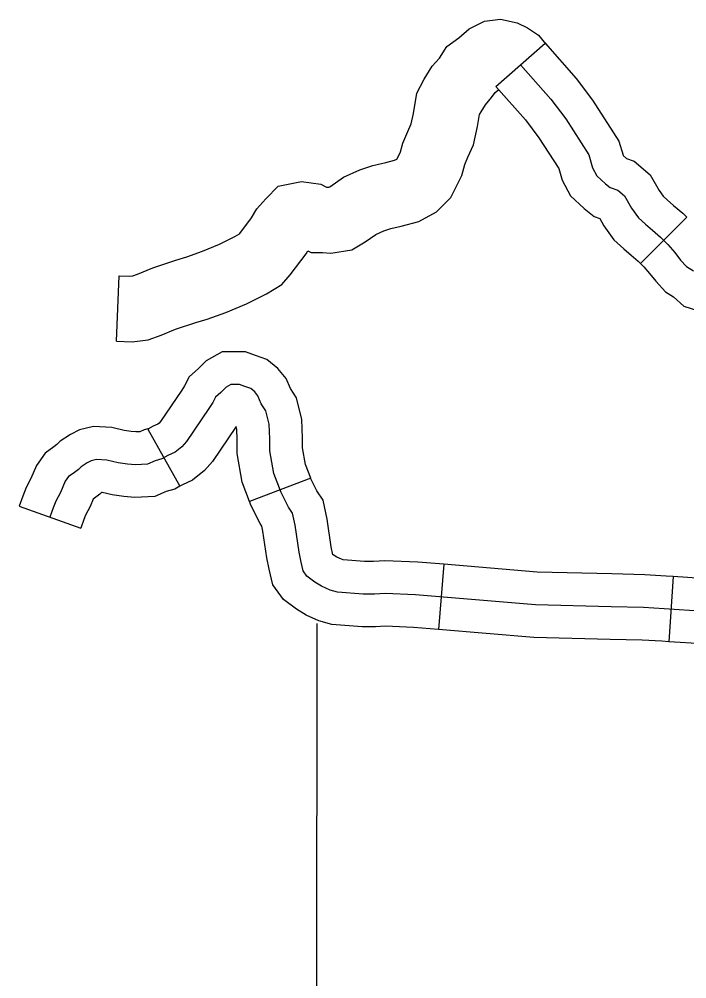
# Model space of a CAD drawing. Extents: x 1377389 to 1380723, y 1168351 to 1170484.
# Drawn here: x 1378724 to 1378754.63, y 1169186.63 to 1169230.62 of the extents above; entities that cross this region are included whole.
import ezdxf

# ---------------------------------------------------------------- set-up
doc = ezdxf.new("R2010")
doc.units = 0
doc.layers.add('B_Fill', color=7, linetype='Continuous')

msp = doc.modelspace()

# ---------------------------------------------------------------- linework, layer by layer
at = {"layer": 'B_Fill'}
for p, q in [((1378745.875, 1169227.539), (1378748.126, 1169229.522)), ((1378752.506, 1169219.421), (1378754.629, 1169221.541)), ((1378729.908, 1169211.831), (1378731.366, 1169209.209)), ((1378737.376, 1169209.576), (1378734.571, 1169208.512)), ((1378743.481, 1169205.635), (1378743.233, 1169202.646)), ((1378753.996, 1169205.075), (1378753.8, 1169202.081))]:
    msp.add_line(p, q, dxfattribs=at)
for points in [[(1378728.461, 1169215.863), (1378728.586, 1169218.86), (1378729.077, 1169218.84), (1378729.209, 1169218.855), (1378729.425, 1169218.936), (1378730.136, 1169219.226), (1378731.195, 1169219.58), (1378731.689, 1169219.728), (1378732.406, 1169219.983), (1378733.184, 1169220.304), (1378733.891, 1169220.657), (1378734.103, 1169220.787), (1378734.119, 1169220.805), (1378734.66, 1169221.52), (1378734.899, 1169221.937), (1378735.313, 1169222.39), (1378735.886, 1169222.963), (1378736.958, 1169223.178), (1378737.835, 1169223.06), (1378738.104, 1169222.926), (1378738.205, 1169222.916), (1378738.248, 1169222.942), (1378738.884, 1169223.376), (1378739.632, 1169223.717), (1378740.227, 1169223.915), (1378740.816, 1169224.055), (1378741.226, 1169224.158), (1378741.326, 1169224.214), (1378741.336, 1169224.224), (1378741.493, 1169224.537), (1378741.605, 1169224.942), (1378741.825, 1169225.476), (1378741.978, 1169225.822), (1378742.089, 1169226.301), (1378742.25, 1169227.234), (1378742.587, 1169227.867), (1378742.952, 1169228.465), (1378743.277, 1169228.844), (1378743.627, 1169229.37), (1378744.173, 1169229.771), (1378744.65, 1169230.185), (1378745.342, 1169230.531), (1378746.081, 1169230.624), (1378746.845, 1169230.458), (1378747.317, 1169230.221), (1378747.829, 1169229.89), (1378748.165, 1169229.476)], [(1378748.126, 1169229.522), (1378749.55, 1169227.906), (1378750.306, 1169226.913), (1378751.514, 1169225.034), (1378751.704, 1169224.386), (1378751.711, 1169224.373), (1378751.854, 1169224.239), (1378752.22, 1169224.109), (1378752.95, 1169223.49), (1378753.359, 1169222.766), (1378753.541, 1169222.514), (1378753.724, 1169222.345), (1378754.024, 1169222.09), (1378754.439, 1169221.731), (1378754.628, 1169221.541)], [(1378747, 1169228.53), (1378748.389, 1169226.954), (1378749.076, 1169226.052), (1378750.135, 1169224.404), (1378750.308, 1169223.816), (1378750.504, 1169223.449), (1378750.895, 1169223.082), (1378751.116, 1169222.91), (1378751.458, 1169222.788), (1378751.776, 1169222.519), (1378752.094, 1169221.955), (1378752.412, 1169221.515), (1378752.73, 1169221.221), (1378753.048, 1169220.951), (1378753.415, 1169220.633), (1378753.758, 1169220.29), (1378754.076, 1169219.923), (1378754.345, 1169219.58), (1378754.614, 1169219.286), (1378754.932, 1169219.091)], [(1378745.875, 1169227.539), (1378747.228, 1169226.003), (1378747.847, 1169225.191), (1378748.757, 1169223.774), (1378748.912, 1169223.246), (1378749.297, 1169222.525), (1378749.919, 1169221.941), (1378750.384, 1169221.579), (1378750.635, 1169221.489), (1378750.829, 1169221.145), (1378751.284, 1169220.515), (1378751.736, 1169220.097), (1378752.072, 1169219.813), (1378752.392, 1169219.535), (1378752.506, 1169219.421)], [(1378728.461, 1169215.863), (1378729.19, 1169215.832), (1378729.922, 1169215.919), (1378730.518, 1169216.142), (1378731.178, 1169216.412), (1378732.101, 1169216.719), (1378732.623, 1169216.876), (1378733.48, 1169217.181), (1378734.429, 1169217.572), (1378735.348, 1169218.031), (1378736.05, 1169218.461), (1378736.44, 1169218.901), (1378737.169, 1169219.864), (1378737.247, 1169220), (1378737.389, 1169219.929), (1378737.923, 1169219.929), (1378738.295, 1169219.892), (1378739.265, 1169220.045), (1378739.881, 1169220.424), (1378740.362, 1169220.753), (1378740.731, 1169220.921), (1378741.051, 1169221.027), (1378741.528, 1169221.141), (1378742.338, 1169221.344), (1378743.152, 1169221.796), (1378743.802, 1169222.447), (1378744.306, 1169223.456), (1378744.448, 1169223.966), (1378744.584, 1169224.296), (1378744.837, 1169224.866), (1378745.031, 1169225.708), (1378745.125, 1169226.249), (1378745.194, 1169226.379), (1378745.387, 1169226.697), (1378745.673, 1169227.03), (1378745.83, 1169227.266), (1378746.003, 1169227.393)], [(1378752.506, 1169219.421), (1378752.659, 1169219.268), (1378752.918, 1169218.968), (1378753.2, 1169218.609), (1378753.649, 1169218.119), (1378754.021, 1169217.89), (1378754.487, 1169217.46), (1378755.169, 1169217.255)], [(1378737.376, 1169209.576), (1378737.139, 1169210.202), (1378737.004, 1169210.968), (1378737.004, 1169211.418), (1378736.965, 1169212.271), (1378736.718, 1169213.261), (1378736.444, 1169213.692), (1378736.254, 1169214.147), (1378735.87, 1169214.608), (1378735.366, 1169215.029), (1378734.85, 1169215.201), (1378734.378, 1169215.378), (1378733.312, 1169215.378), (1378732.579, 1169214.959), (1378732.229, 1169214.609), (1378731.802, 1169214.235), (1378731.59, 1169213.811), (1378731.463, 1169213.621), (1378730.485, 1169212.181), (1378730.421, 1169212.107), (1378730.367, 1169212.064), (1378730.148, 1169211.964), (1378729.908, 1169211.831)], [(1378755.437, 1169203.477), (1378753.584, 1169203.599), (1378752.642, 1169203.659), (1378751.153, 1169203.69), (1378747.689, 1169203.781), (1378742.189, 1169204.237), (1378740.791, 1169204.298), (1378740.305, 1169204.268), (1378739.788, 1169204.268), (1378738.603, 1169204.359), (1378738.269, 1169204.45), (1378737.874, 1169204.633), (1378737.57, 1169204.815), (1378737.205, 1169205.089), (1378737.023, 1169205.332), (1378736.932, 1169205.728), (1378736.841, 1169206.184), (1378736.658, 1169207.431), (1378736.537, 1169207.978), (1378736.354, 1169208.252), (1378736.02, 1169208.921), (1378735.686, 1169209.803), (1378735.504, 1169210.837), (1378735.504, 1169211.384), (1378735.473, 1169212.053), (1378735.321, 1169212.662), (1378735.109, 1169212.996), (1378734.957, 1169213.361), (1378734.805, 1169213.544), (1378734.622, 1169213.696), (1378734.349, 1169213.787), (1378734.106, 1169213.878), (1378733.711, 1169213.878), (1378733.498, 1169213.757), (1378733.255, 1169213.513), (1378733.012, 1169213.3), (1378732.89, 1169213.057), (1378732.708, 1169212.783), (1378731.675, 1169211.263), (1378731.462, 1169211.019), (1378731.158, 1169210.776), (1378730.824, 1169210.624), (1378730.551, 1169210.472), (1378730.247, 1169210.381), (1378729.882, 1169210.229), (1378729.335, 1169210.198), (1378728.97, 1169210.229), (1378728.545, 1169210.29), (1378728.028, 1169210.411), (1378727.542, 1169210.442), (1378727.299, 1169210.381), (1378727.117, 1169210.29), (1378726.843, 1169210.107), (1378726.722, 1169209.985), (1378726.479, 1169209.803), (1378726.266, 1169209.651), (1378726.114, 1169209.438), (1378725.901, 1169208.921), (1378725.689, 1169208.526), (1378725.567, 1169208.221), (1378725.415, 1169207.796)], [(1378729.964, 1169211.862), (1378729.741, 1169211.795), (1378729.542, 1169211.712), (1378729.356, 1169211.702), (1378729.139, 1169211.72), (1378728.824, 1169211.765), (1378728.249, 1169211.9), (1378727.404, 1169211.953), (1378726.775, 1169211.796), (1378726.362, 1169211.589), (1378725.887, 1169211.272), (1378725.736, 1169211.121), (1378725.592, 1169211.013), (1378725.19, 1169210.726), (1378724.793, 1169210.169), (1378724.544, 1169209.563), (1378724.327, 1169209.161), (1378724.164, 1169208.752), (1378724.002, 1169208.3), (1378726.828, 1169207.292)], [(1378734.571, 1169208.512), (1378734.233, 1169209.403), (1378734.004, 1169210.706), (1378734.004, 1169211.35), (1378733.982, 1169211.836), (1378733.954, 1169211.948), (1378733.953, 1169211.946), (1378732.864, 1169210.344), (1378732.504, 1169209.932), (1378731.95, 1169209.488), (1378731.5, 1169209.284), (1378731.366, 1169209.209)], [(1378743.481, 1169205.635), (1378742.283, 1169205.735), (1378740.777, 1169205.8), (1378740.258, 1169205.768), (1378739.846, 1169205.768), (1378738.86, 1169205.844), (1378738.784, 1169205.864), (1378738.576, 1169205.96), (1378738.409, 1169206.061), (1378738.392, 1169206.073), (1378738.319, 1169206.439), (1378738.135, 1169207.702), (1378737.94, 1169208.577), (1378737.655, 1169209.006), (1378737.396, 1169209.523), (1378737.376, 1169209.576)], [(1378731.366, 1169209.209), (1378731.137, 1169209.082), (1378730.752, 1169208.966), (1378730.222, 1169208.745), (1378729.314, 1169208.695), (1378728.802, 1169208.738), (1378728.266, 1169208.814), (1378727.808, 1169208.922), (1378727.781, 1169208.924), (1378727.707, 1169208.85), (1378727.399, 1169208.618), (1378727.259, 1169208.279), (1378727.05, 1169207.89), (1378726.97, 1169207.691), (1378726.828, 1169207.292)], [(1378743.233, 1169202.646), (1378742.094, 1169202.74), (1378740.805, 1169202.796), (1378740.352, 1169202.768), (1378739.731, 1169202.768), (1378738.346, 1169202.874), (1378737.753, 1169203.036), (1378737.171, 1169203.305), (1378736.731, 1169203.569), (1378736.133, 1169204.018), (1378735.633, 1169204.686), (1378735.465, 1169205.412), (1378735.362, 1169205.928), (1378735.182, 1169207.159), (1378735.133, 1169207.38), (1378735.054, 1169207.498), (1378734.644, 1169208.318), (1378734.571, 1169208.512)], [(1378753.996, 1169205.075), (1378753.681, 1169205.095), (1378752.706, 1169205.158), (1378751.188, 1169205.189), (1378747.771, 1169205.279), (1378743.481, 1169205.635)], [(1378762.978, 1169204.341), (1378756.7, 1169204.913), (1378755.526, 1169204.974), (1378753.996, 1169205.075)], [(1378737.661, 1169202.927), (1378737.604, 1169150.045), (1378736.52, 1169043.331)], [(1378753.8, 1169202.081), (1378753.486, 1169202.102), (1378752.578, 1169202.16), (1378751.118, 1169202.19), (1378747.607, 1169202.283), (1378743.233, 1169202.646)], [(1378765.861, 1169201.033), (1378763.132, 1169201.315), (1378756.485, 1169201.92), (1378755.349, 1169201.98), (1378753.8, 1169202.081)]]:
    msp.add_lwpolyline(points, dxfattribs=at)

doc.saveas('drawing.dxf')
